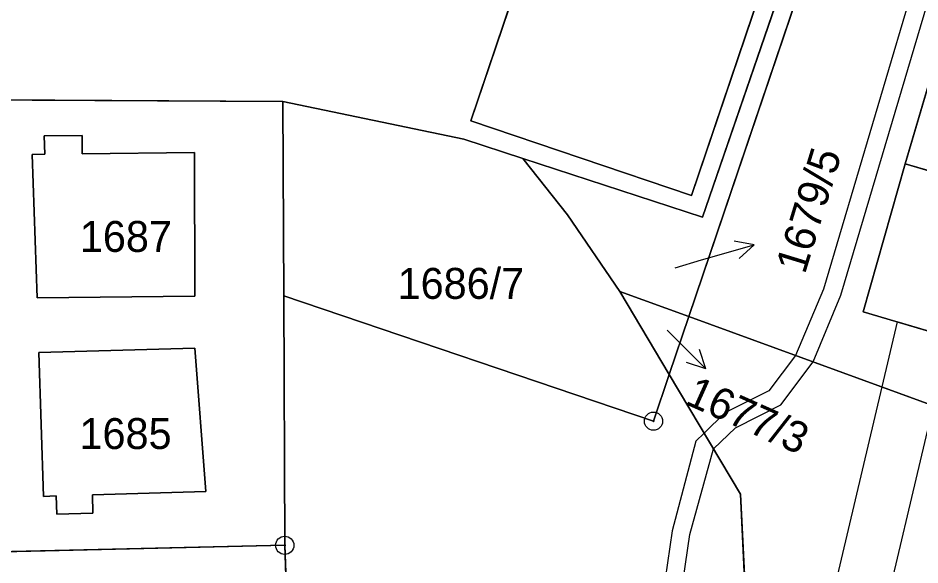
# Model space of a CAD drawing. Extents: x -689422 to -685210, y -987725 to -982160.
# Drawn here: x -686980.26 to -686930.75, y -985118.31 to -985088.26 of the extents above; entities that cross this region are included whole.
import ezdxf

# ---------------------------------------------------------------- set-up
doc = ezdxf.new("R2010")
doc.units = 0
for name, color, linetype in [('KN_Budovy', 7, 'Continuous'), ('KN_Hranice_parcel', 7, 'Continuous'), ('KN_Hranice_parcel_vnitrni_kresba', 7, 'Continuous'), ('KN_Parcelni cisla', 7, 'Continuous'), ('KN_Parcelni cisla_sipky', 7, 'Continuous'), ('KN_Polygon parcely', 7, 'Continuous'), ('KN_POZEMKY_OSTATNI PLOCHA', 7, 'Continuous'), ('KN_POZEMKY_ZASTAVENA PLOCHA', 7, 'Continuous'), ('KN_VYUZITI_20_ostatni plocha_sportoviste', 7, 'Continuous'), ('KN_VYUZITI_23_ostatni plocha_manipulacni plocha', 7, 'Continuous'), ('KN_VYUZITI_26_ostatni plocha_jina plocha', 7, 'Continuous'), ('KN_Věcná břemena k části', 7, 'Continuous'), ('KN_Značky bodu BP', 7, 'Continuous')]:
    doc.layers.add(name, color=color, linetype=linetype)

msp = doc.modelspace()

# ---------------------------------------------------------------- linework, layer by layer
at = {"layer": 'KN_Budovy'}
for points in [[(-686943.3, -985098.01), (-686933.99, -985070.49), (-686946.09, -985066.42), (-686955.41, -985093.9)], [(-686926.78, -985097.68), (-686928.54, -985103.43), (-686920.83, -985105.65), (-686913.87, -985081.76), (-686926.24, -985078.17), (-686931.56, -985096.27)]]:
    msp.add_lwpolyline(points, close=True, dxfattribs=at)
at = {"layer": 'KN_Hranice_parcel'}
for p, q in [((-686933.74, -985076), (-686943.44, -985104.66)), ((-686965.73, -985092.85), (-686989.83, -985092.71)), ((-686965.73, -985092.85), (-686965.68, -985103.52)), ((-686945.38, -985110.41), (-686965.68, -985103.52)), ((-686965.68, -985103.52), (-686965.62, -985117.23)), ((-686943.44, -985104.66), (-686947.22, -985103.28)), ((-686947.22, -985103.28), (-686944.51, -985107.84)), ((-686943.44, -985104.66), (-686944.51, -985107.84)), ((-686943.44, -985104.66), (-686849.84, -985138.85)), ((-686944.51, -985107.84), (-686945.38, -985110.41)), ((-686965.62, -985117.23), (-686965.45, -985121.73))]:
    msp.add_line(p, q, dxfattribs=at)
for points in [[(-686955.41, -985093.9), (-686943.3, -985098.01), (-686933.99, -985070.49), (-686946.09, -985066.42), (-686955.41, -985093.9)], [(-686934.63, -985075.74), (-686942.69, -985099.2), (-686952.56, -985095.97)], [(-686911.34, -985082.59), (-686918.3, -985106.33), (-686918.92, -985106.17), (-686919.55, -985108.3), (-686921.42, -985107.75), (-686921.51, -985108.06), (-686933.87, -985104.4), (-686931.56, -985096.27), (-686926.24, -985078.17)], [(-686952.56, -985095.97), (-686955.79, -985094.92), (-686965.73, -985092.85)], [(-686976.75, -985094.71), (-686978.82, -985094.73), (-686978.8, -985095.74), (-686979.48, -985095.75), (-686979.22, -985103.64), (-686970.56, -985103.55), (-686970.58, -985095.64), (-686976.74, -985095.72), (-686976.75, -985094.71)], [(-686952.56, -985095.97), (-686950.1, -985099.07), (-686947.22, -985103.28)], [(-686989.76, -985102.51), (-686989.65, -985117.79), (-686965.62, -985117.23)], [(-686976.15, -985115.46), (-686976.18, -985114.46), (-686969.96, -985114.27), (-686970.56, -985106.39), (-686979.12, -985106.64), (-686978.86, -985114.54), (-686978.16, -985114.52), (-686978.13, -985115.52), (-686976.15, -985115.46)], [(-686944.51, -985107.84), (-686940.61, -985114.42), (-686939.92, -985128.05), (-686941.8, -985138.27), (-686942.54, -985145.72), (-686940.41, -985165.22), (-686942.44, -985173.01), (-686944.04, -985176.36)]]:
    msp.add_lwpolyline(points, dxfattribs=at)
at = {"layer": 'KN_Hranice_parcel_vnitrni_kresba'}
msp.add_line((-686926.78, -985097.68), (-686931.56, -985096.27), dxfattribs=at)
at = {"layer": 'KN_Parcelni cisla_sipky'}
for p, q in [((-686939.855, -985100.723), (-686940.956, -985100.518)), ((-686942.74, -985101.55), (-686939.855, -985100.723)), ((-686939.855, -985100.723), (-686940.68, -985101.48)), ((-686944.19, -985101.98), (-686942.74, -985101.55)), ((-686944.63, -985105.41), (-686942.508, -985107.532)), ((-686942.508, -985107.532), (-686942.862, -985106.47)), ((-686942.508, -985107.532), (-686943.57, -985107.178))]:
    msp.add_line(p, q, dxfattribs=at)
at = {"layer": 'KN_Polygon parcely'}
for points in [[(-686849.84, -985138.85), (-686827.19, -985057.19), (-686810.65, -985047.43), (-686840.22, -985039.2), (-686889.31, -985025.55), (-686894.16, -985024.2), (-686898.43, -985039.01), (-686911.34, -985082.59), (-686918.3, -985106.33), (-686918.92, -985106.17), (-686919.55, -985108.3), (-686921.42, -985107.75), (-686921.51, -985108.06), (-686933.87, -985104.4), (-686931.56, -985096.27), (-686926.24, -985078.17), (-686933.74, -985076), (-686943.44, -985104.66)], [(-686934.69, -985069.14), (-686945.74, -985065.48), (-686952.44, -985063.26), (-686962.72, -985071.95), (-686966.59, -985067.35), (-686959.13, -985061.04), (-686960.68, -985060.53), (-686963.64, -985063.28), (-686971.79, -985069.43), (-686975.94, -985072.54), (-686990.2, -985087.27), (-686991.75, -985089.12), (-686989.83, -985092.71), (-686965.73, -985092.85), (-686955.79, -985094.92), (-686952.56, -985095.97), (-686942.69, -985099.2), (-686934.63, -985075.74), (-686932.6, -985069.83)], [(-686955.41, -985093.9), (-686943.3, -985098.01), (-686933.99, -985070.49), (-686946.09, -985066.42)], [(-686955.41, -985093.9), (-686946.09, -985066.42), (-686933.99, -985070.49), (-686943.3, -985098.01)], [(-686942.69, -985099.2), (-686952.56, -985095.97), (-686950.1, -985099.07), (-686947.22, -985103.28), (-686943.44, -985104.66), (-686933.74, -985076), (-686934.63, -985075.74)], [(-686926.24, -985078.17), (-686931.56, -985096.27), (-686933.87, -985104.4), (-686921.51, -985108.06), (-686921.42, -985107.75), (-686919.55, -985108.3), (-686918.92, -985106.17), (-686918.3, -985106.33), (-686911.34, -985082.59), (-686913.87, -985081.76)], [(-686965.73, -985092.85), (-686989.83, -985092.71), (-686989.76, -985102.51), (-686989.65, -985117.79), (-686965.62, -985117.23), (-686965.68, -985103.52)], [(-686952.56, -985095.97), (-686955.79, -985094.92), (-686965.73, -985092.85), (-686965.68, -985103.52), (-686945.38, -985110.41), (-686944.51, -985107.84), (-686947.22, -985103.28), (-686950.1, -985099.07)], [(-686976.75, -985094.71), (-686978.82, -985094.73), (-686978.8, -985095.74), (-686979.48, -985095.75), (-686979.22, -985103.64), (-686970.56, -985103.55), (-686970.58, -985095.64), (-686976.74, -985095.72)], [(-686976.75, -985094.71), (-686976.74, -985095.72), (-686970.58, -985095.64), (-686970.56, -985103.55), (-686979.22, -985103.64), (-686979.48, -985095.75), (-686978.8, -985095.74), (-686978.82, -985094.73)], [(-686989.76, -985102.51), (-687002.35, -985100.92), (-687014.57, -985117.89), (-687015.07, -985119.42), (-687010.83, -985119.36), (-687001.65, -985119.22), (-687001.63, -985122.61), (-686976.2, -985122.28), (-686972.83, -985121.4), (-686965.45, -985121.73), (-686965.62, -985117.23), (-686989.65, -985117.79)], [(-686944.51, -985107.84), (-686945.38, -985110.41), (-686965.68, -985103.52), (-686965.62, -985117.23), (-686965.45, -985121.73), (-686956.9, -985122.11), (-686957.04, -985127.7), (-686965.7, -985127.32), (-686973.08, -985126.99), (-686972.83, -985121.4), (-686976.2, -985122.28), (-686976.17, -985132.78), (-686945.41, -985132.11), (-686944.62, -985165.7), (-686944.04, -985176.36), (-686942.44, -985173.01), (-686940.41, -985165.22), (-686942.54, -985145.72), (-686941.8, -985138.27), (-686939.92, -985128.05), (-686940.61, -985114.42)], [(-686947.22, -985103.28), (-686944.51, -985107.84), (-686943.44, -985104.66)], [(-686906.29, -985186.13), (-686903.41, -985184.42), (-686859.57, -985159.71), (-686856, -985157.19), (-686853.97, -985152.22), (-686853.36, -985151.54), (-686849.84, -985138.85), (-686943.44, -985104.66), (-686944.51, -985107.84), (-686940.61, -985114.42), (-686939.92, -985128.05), (-686941.8, -985138.27), (-686942.54, -985145.72), (-686940.41, -985165.22), (-686942.44, -985173.01), (-686944.04, -985176.36), (-686930.88, -985176.88), (-686919.45, -985179.67), (-686912.25, -985181.63)], [(-686976.15, -985115.46), (-686976.18, -985114.46), (-686969.96, -985114.27), (-686970.56, -985106.39), (-686979.12, -985106.64), (-686978.86, -985114.54), (-686978.16, -985114.52), (-686978.13, -985115.52)], [(-686976.15, -985115.46), (-686978.13, -985115.52), (-686978.16, -985114.52), (-686978.86, -985114.54), (-686979.12, -985106.64), (-686970.56, -985106.39), (-686969.96, -985114.27), (-686976.18, -985114.46)]]:
    msp.add_lwpolyline(points, close=True, dxfattribs=at)
at = {"layer": 'KN_POZEMKY_OSTATNI PLOCHA'}
for p, q in [((-686946.09, -985066.42), (-686955.41, -985093.9)), ((-686943.3, -985098.01), (-686933.99, -985070.49)), ((-686942.69, -985099.2), (-686934.63, -985075.74)), ((-686934.63, -985075.74), (-686942.69, -985099.2)), ((-686933.74, -985076), (-686943.44, -985104.66)), ((-686943.44, -985104.66), (-686933.74, -985076)), ((-686926.24, -985078.17), (-686931.56, -985096.27)), ((-686989.83, -985092.71), (-686965.73, -985092.85)), ((-686965.73, -985092.85), (-686989.83, -985092.71)), ((-686965.73, -985092.85), (-686955.79, -985094.92)), ((-686965.68, -985103.52), (-686965.73, -985092.85)), ((-686965.73, -985092.85), (-686965.68, -985103.52)), ((-686955.79, -985094.92), (-686965.73, -985092.85)), ((-686955.41, -985093.9), (-686943.3, -985098.01)), ((-686976.75, -985094.71), (-686978.82, -985094.73)), ((-686978.82, -985094.73), (-686976.75, -985094.71)), ((-686978.82, -985094.73), (-686978.8, -985095.74)), ((-686978.8, -985095.74), (-686978.82, -985094.73)), ((-686976.74, -985095.72), (-686976.75, -985094.71)), ((-686976.75, -985094.71), (-686976.74, -985095.72)), ((-686955.79, -985094.92), (-686952.56, -985095.97)), ((-686952.56, -985095.97), (-686955.79, -985094.92)), ((-686970.58, -985095.64), (-686976.74, -985095.72)), ((-686976.74, -985095.72), (-686970.58, -985095.64)), ((-686970.56, -985103.55), (-686970.58, -985095.64)), ((-686970.58, -985095.64), (-686970.56, -985103.55)), ((-686978.8, -985095.74), (-686979.48, -985095.75)), ((-686979.48, -985095.75), (-686978.8, -985095.74)), ((-686979.48, -985095.75), (-686979.22, -985103.64)), ((-686979.22, -985103.64), (-686979.48, -985095.75)), ((-686950.1, -985099.07), (-686952.56, -985095.97)), ((-686952.56, -985095.97), (-686942.69, -985099.2)), ((-686952.56, -985095.97), (-686950.1, -985099.07)), ((-686942.69, -985099.2), (-686952.56, -985095.97)), ((-686931.56, -985096.27), (-686933.87, -985104.4)), ((-686947.22, -985103.28), (-686950.1, -985099.07)), ((-686950.1, -985099.07), (-686947.22, -985103.28)), ((-686979.22, -985103.64), (-686970.56, -985103.55)), ((-686970.56, -985103.55), (-686979.22, -985103.64)), ((-686965.62, -985117.23), (-686965.68, -985103.52)), ((-686965.68, -985103.52), (-686945.38, -985110.41)), ((-686945.38, -985110.41), (-686965.68, -985103.52)), ((-686965.68, -985103.52), (-686965.62, -985117.23)), ((-686944.51, -985107.84), (-686947.22, -985103.28)), ((-686947.22, -985103.28), (-686943.44, -985104.66)), ((-686943.44, -985104.66), (-686947.22, -985103.28)), ((-686947.22, -985103.28), (-686944.51, -985107.84)), ((-686933.87, -985104.4), (-686921.51, -985108.06)), ((-686943.44, -985104.66), (-686944.51, -985107.84)), ((-686944.51, -985107.84), (-686943.44, -985104.66)), ((-686943.44, -985104.66), (-686849.84, -985138.85)), ((-686849.84, -985138.85), (-686943.44, -985104.66)), ((-686970.56, -985106.39), (-686979.12, -985106.64)), ((-686979.12, -985106.64), (-686970.56, -985106.39)), ((-686969.96, -985114.27), (-686970.56, -985106.39)), ((-686970.56, -985106.39), (-686969.96, -985114.27)), ((-686979.12, -985106.64), (-686978.86, -985114.54)), ((-686978.86, -985114.54), (-686979.12, -985106.64)), ((-686945.38, -985110.41), (-686944.51, -985107.84)), ((-686944.51, -985107.84), (-686945.38, -985110.41)), ((-686944.51, -985107.84), (-686940.61, -985114.42)), ((-686940.61, -985114.42), (-686944.51, -985107.84)), ((-686978.86, -985114.54), (-686978.16, -985114.52)), ((-686978.16, -985114.52), (-686978.86, -985114.54)), ((-686978.16, -985114.52), (-686978.13, -985115.52)), ((-686978.13, -985115.52), (-686978.16, -985114.52)), ((-686976.18, -985114.46), (-686969.96, -985114.27)), ((-686969.96, -985114.27), (-686976.18, -985114.46)), ((-686976.15, -985115.46), (-686976.18, -985114.46)), ((-686976.18, -985114.46), (-686976.15, -985115.46)), ((-686940.61, -985114.42), (-686939.92, -985128.05)), ((-686939.92, -985128.05), (-686940.61, -985114.42)), ((-686978.13, -985115.52), (-686976.15, -985115.46)), ((-686976.15, -985115.46), (-686978.13, -985115.52)), ((-686989.65, -985117.79), (-686965.62, -985117.23)), ((-686965.62, -985117.23), (-686989.65, -985117.79)), ((-686965.62, -985117.23), (-686965.45, -985121.73)), ((-686965.45, -985121.73), (-686965.62, -985117.23))]:
    msp.add_line(p, q, dxfattribs=at)
at = {"layer": 'KN_POZEMKY_ZASTAVENA PLOCHA'}
for p, q in [((-686955.41, -985093.9), (-686946.09, -985066.42)), ((-686933.99, -985070.49), (-686943.3, -985098.01)), ((-686931.56, -985096.27), (-686926.24, -985078.17)), ((-686943.3, -985098.01), (-686955.41, -985093.9)), ((-686933.87, -985104.4), (-686931.56, -985096.27)), ((-686921.51, -985108.06), (-686933.87, -985104.4))]:
    msp.add_line(p, q, dxfattribs=at)
at = {"layer": 'KN_VYUZITI_20_ostatni plocha_sportoviste'}
for p, q in [((-686942.69, -985099.2), (-686934.63, -985075.74)), ((-686933.74, -985076), (-686943.44, -985104.66)), ((-686943.44, -985104.66), (-686933.74, -985076)), ((-686926.24, -985078.17), (-686931.56, -985096.27)), ((-686950.1, -985099.07), (-686952.56, -985095.97)), ((-686952.56, -985095.97), (-686942.69, -985099.2)), ((-686931.56, -985096.27), (-686933.87, -985104.4)), ((-686947.22, -985103.28), (-686950.1, -985099.07)), ((-686944.51, -985107.84), (-686947.22, -985103.28)), ((-686947.22, -985103.28), (-686943.44, -985104.66)), ((-686943.44, -985104.66), (-686947.22, -985103.28)), ((-686933.87, -985104.4), (-686921.51, -985108.06)), ((-686943.44, -985104.66), (-686944.51, -985107.84)), ((-686944.51, -985107.84), (-686943.44, -985104.66)), ((-686943.44, -985104.66), (-686849.84, -985138.85)), ((-686849.84, -985138.85), (-686943.44, -985104.66)), ((-686940.61, -985114.42), (-686944.51, -985107.84)), ((-686939.92, -985128.05), (-686940.61, -985114.42))]:
    msp.add_line(p, q, dxfattribs=at)
at = {"layer": 'KN_VYUZITI_23_ostatni plocha_manipulacni plocha'}
for p, q in [((-686946.09, -985066.42), (-686955.41, -985093.9)), ((-686943.3, -985098.01), (-686933.99, -985070.49)), ((-686934.63, -985075.74), (-686942.69, -985099.2)), ((-686989.83, -985092.71), (-686965.73, -985092.85)), ((-686965.73, -985092.85), (-686989.83, -985092.71)), ((-686965.73, -985092.85), (-686965.68, -985103.52)), ((-686955.79, -985094.92), (-686965.73, -985092.85)), ((-686955.41, -985093.9), (-686943.3, -985098.01)), ((-686976.75, -985094.71), (-686978.82, -985094.73)), ((-686978.82, -985094.73), (-686978.8, -985095.74)), ((-686976.74, -985095.72), (-686976.75, -985094.71)), ((-686952.56, -985095.97), (-686955.79, -985094.92)), ((-686970.58, -985095.64), (-686976.74, -985095.72)), ((-686970.56, -985103.55), (-686970.58, -985095.64)), ((-686978.8, -985095.74), (-686979.48, -985095.75)), ((-686979.48, -985095.75), (-686979.22, -985103.64)), ((-686942.69, -985099.2), (-686952.56, -985095.97)), ((-686979.22, -985103.64), (-686970.56, -985103.55)), ((-686965.68, -985103.52), (-686965.62, -985117.23)), ((-686970.56, -985106.39), (-686979.12, -985106.64)), ((-686969.96, -985114.27), (-686970.56, -985106.39)), ((-686979.12, -985106.64), (-686978.86, -985114.54)), ((-686978.86, -985114.54), (-686978.16, -985114.52)), ((-686978.16, -985114.52), (-686978.13, -985115.52)), ((-686976.18, -985114.46), (-686969.96, -985114.27)), ((-686976.15, -985115.46), (-686976.18, -985114.46)), ((-686978.13, -985115.52), (-686976.15, -985115.46)), ((-686965.62, -985117.23), (-686989.65, -985117.79))]:
    msp.add_line(p, q, dxfattribs=at)
at = {"layer": 'KN_VYUZITI_26_ostatni plocha_jina plocha'}
for p, q in [((-686965.73, -985092.85), (-686955.79, -985094.92)), ((-686965.68, -985103.52), (-686965.73, -985092.85)), ((-686978.82, -985094.73), (-686976.75, -985094.71)), ((-686978.8, -985095.74), (-686978.82, -985094.73)), ((-686976.75, -985094.71), (-686976.74, -985095.72)), ((-686955.79, -985094.92), (-686952.56, -985095.97)), ((-686976.74, -985095.72), (-686970.58, -985095.64)), ((-686970.58, -985095.64), (-686970.56, -985103.55)), ((-686979.48, -985095.75), (-686978.8, -985095.74)), ((-686979.22, -985103.64), (-686979.48, -985095.75)), ((-686952.56, -985095.97), (-686950.1, -985099.07)), ((-686950.1, -985099.07), (-686947.22, -985103.28)), ((-686970.56, -985103.55), (-686979.22, -985103.64)), ((-686965.62, -985117.23), (-686965.68, -985103.52)), ((-686965.68, -985103.52), (-686945.38, -985110.41)), ((-686945.38, -985110.41), (-686965.68, -985103.52)), ((-686947.22, -985103.28), (-686944.51, -985107.84)), ((-686979.12, -985106.64), (-686970.56, -985106.39)), ((-686970.56, -985106.39), (-686969.96, -985114.27)), ((-686978.86, -985114.54), (-686979.12, -985106.64)), ((-686945.38, -985110.41), (-686944.51, -985107.84)), ((-686944.51, -985107.84), (-686945.38, -985110.41)), ((-686944.51, -985107.84), (-686940.61, -985114.42)), ((-686978.16, -985114.52), (-686978.86, -985114.54)), ((-686978.13, -985115.52), (-686978.16, -985114.52)), ((-686969.96, -985114.27), (-686976.18, -985114.46)), ((-686976.18, -985114.46), (-686976.15, -985115.46)), ((-686940.61, -985114.42), (-686939.92, -985128.05)), ((-686976.15, -985115.46), (-686978.13, -985115.52)), ((-686989.65, -985117.79), (-686965.62, -985117.23)), ((-686965.62, -985117.23), (-686965.45, -985121.73)), ((-686965.45, -985121.73), (-686965.62, -985117.23))]:
    msp.add_line(p, q, dxfattribs=at)
at = {"layer": 'KN_Věcná břemena k části'}
for points in [[(-686930.66, -985084.98), (-686936.04, -985103.15), (-686937.58, -985106.8), (-686939.05, -985108.74), (-686941.46, -985109.96), (-686942.6, -985111.07), (-686943.05, -985111.51), (-686944.36, -985116.43), (-686945.13, -985121.71), (-686945.16, -985127.36), (-686944.56, -985134.22), (-686944.54, -985146.64)], [(-686943.54, -985146.15), (-686943.56, -985134.18), (-686944.16, -985127.32), (-686944.13, -985121.79), (-686943.38, -985116.63), (-686942.09, -985111.93), (-686940.88, -985110.78), (-686938.39, -985109.52), (-686936.62, -985107.15), (-686935.1, -985103.49), (-686929.83, -985085.7)]]:
    msp.add_lwpolyline(points, dxfattribs=at)
msp.add_lwpolyline([(-686932, -985104.95), (-686932.84, -985108.53), (-686936.15, -985122.57), (-686939.83, -985148.83), (-686940.18, -985166.57), (-686940.78, -985176.49), (-686937.78, -985176.61), (-686937.18, -985166.69), (-686936.83, -985149.07), (-686933.17, -985122.98), (-686930, -985109.57), (-686929.1, -985105.81)], close=True, dxfattribs=at)
at = {"layer": 'KN_Značky bodu BP'}
for centre, radius in [((-686945.38, -985110.41), 0.5), ((-686945.38, -985110.41), 0.0303), ((-686965.62, -985117.23), 0.5), ((-686965.62, -985117.23), 0.0303)]:
    msp.add_circle(centre, radius, dxfattribs=at)

# ---------------------------------------------------------------- texts
at = {"layer": 'KN_Parcelni cisla'}
for s, rotation, p in [('1679/5', 73, (-686937.071, -985102.383)), ('1677/3', 336, (-686943.712, -985109.44))]:
    msp.add_text(s, height=1.7, rotation=rotation, dxfattribs=at).set_placement(p)
for s, p in [('1687', (-686976.87, -985101.11)), ('1686/7', (-686959.427, -985103.69)), ('1685', (-686976.89, -985111.94))]:
    msp.add_text(s, height=1.7, dxfattribs=at).set_placement(p)

doc.saveas('drawing.dxf')
